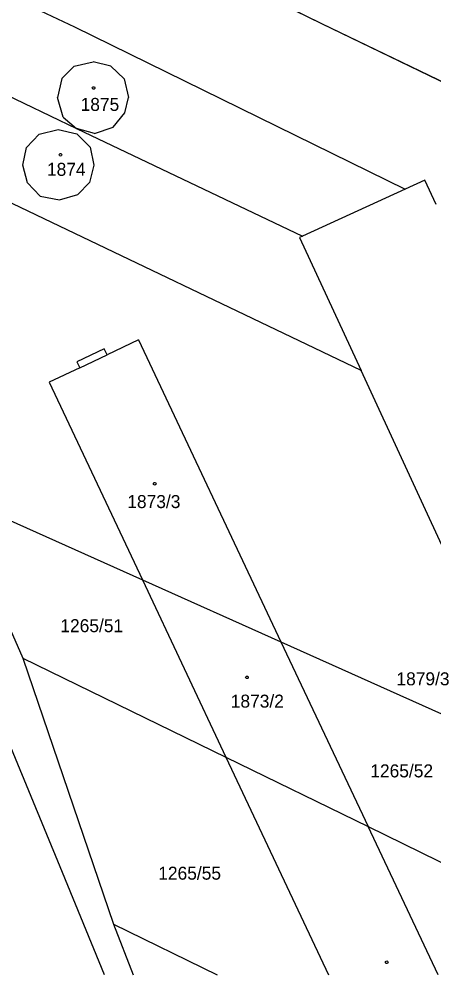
# Model space of a CAD drawing. Extents: x -777309 to -774195, y -1144706 to -1143600.
# Drawn here: x -777221.7 to -777167.4, y -1144100 to -1143975 of the extents above; entities that cross this region are included whole.
import ezdxf

# ---------------------------------------------------------------- set-up
doc = ezdxf.new("R2010")
doc.units = 0
for name, color, linetype in [('1', 7, 'Continuous'), ('11', 7, 'Continuous'), ('12', 7, 'Continuous'), ('2', 7, 'Continuous'), ('4', 7, 'Continuous'), ('5', 7, 'Continuous'), ('7', 7, 'Continuous')]:
    doc.layers.add(name, color=color, linetype=linetype)

msp = doc.modelspace()

# ---------------------------------------------------------------- linework, layer by layer
at = {"layer": '1'}
for p, q in [((-777233.61, -1143950.34), (-777182.11, -1143975.59)), ((-777263.88, -1143952.69), (-777214.44, -1143976.01)), ((-777258.48, -1143968.19), (-777214.18, -1143989.29)), ((-777214.44, -1143976.01), (-777171.18, -1143997.24)), ((-777182.11, -1143975.59), (-777151.49, -1143990.35)), ((-777216.09, -1143982.78), (-777214.5, -1143981.16)), ((-777214.5, -1143981.16), (-777212.01, -1143980.59)), ((-777209.69, -1143981.14), (-777212.01, -1143980.59)), ((-777207.97, -1143982.81), (-777209.69, -1143981.14)), ((-777216.09, -1143982.78), (-777216.66, -1143985.24)), ((-777207.97, -1143982.81), (-777207.36, -1143985.24)), ((-777176.95, -1144020.96), (-777252.93, -1143984.66)), ((-777215.92, -1143987.82), (-777216.66, -1143985.24)), ((-777207.86, -1143987.26), (-777207.36, -1143985.24)), ((-777215.92, -1143987.82), (-777214.18, -1143989.29)), ((-777209.4, -1143989.12), (-777207.86, -1143987.26)), ((-777211.83, -1143989.97), (-777209.4, -1143989.12)), ((-777220.72, -1143991.8), (-777219.09, -1143990.07)), ((-777219.09, -1143990.07), (-777216.57, -1143989.44)), ((-777216.57, -1143989.44), (-777214.14, -1143989.99)), ((-777214.18, -1143989.29), (-777184.6, -1144003.38)), ((-777211.83, -1143989.97), (-777214.18, -1143989.29)), ((-777212.38, -1143991.73), (-777214.14, -1143989.99)), ((-777212.38, -1143991.73), (-777211.92, -1143994.09)), ((-777221.22, -1143994.09), (-777220.72, -1143991.8)), ((-777220.62, -1143996.4), (-777221.22, -1143994.09)), ((-777211.92, -1143994.09), (-777212.48, -1143996.38)), ((-777218.96, -1143998.16), (-777220.62, -1143996.4)), ((-777212.48, -1143996.38), (-777214.02, -1143997.96)), ((-777168.61, -1143996.07), (-777171.18, -1143997.24)), ((-777167.13, -1143999.23), (-777168.61, -1143996.07)), ((-777216.39, -1143998.63), (-777214.02, -1143997.96)), ((-777171.18, -1143997.24), (-777184.6, -1144003.38)), ((-777218.96, -1143998.16), (-777216.39, -1143998.63)), ((-777184.6, -1144003.38), (-777184.99, -1144003.56)), ((-777184.99, -1144003.56), (-777176.95, -1144020.96)), ((-777206.08, -1144016.93), (-777210.19, -1144018.89)), ((-777206.08, -1144016.93), (-777187.43, -1144056.45)), ((-777210.56, -1144018.11), (-777214.13, -1144019.82)), ((-777210.19, -1144018.89), (-777210.56, -1144018.11)), ((-777214.13, -1144019.82), (-777213.76, -1144020.59)), ((-777213.76, -1144020.59), (-777217.75, -1144022.5)), ((-777163.68, -1144049.68), (-777176.95, -1144020.96)), ((-777217.75, -1144022.5), (-777205.57, -1144048.32)), ((-777230.69, -1144037.07), (-777205.57, -1144048.32)), ((-777230.69, -1144037.07), (-777221.2, -1144058.56)), ((-777205.57, -1144048.32), (-777187.43, -1144056.45)), ((-777205.57, -1144048.32), (-777194.63, -1144071.53)), ((-777216.04, -1144086.59), (-777229.85, -1144053.13)), ((-777187.43, -1144056.45), (-777165.16, -1144066.43)), ((-777187.43, -1144056.45), (-777176.03, -1144080.61)), ((-777221.2, -1144058.56), (-777209.36, -1144093.35)), ((-777221.2, -1144058.56), (-777194.63, -1144071.53)), ((-777194.63, -1144071.53), (-777176.03, -1144080.61)), ((-777194.63, -1144071.53), (-777181.21, -1144100)), ((-777176.03, -1144080.61), (-777156.67, -1144090.07)), ((-777166.88, -1144100), (-777176.03, -1144080.61)), ((-777210.51, -1144100), (-777216.04, -1144086.59)), ((-777209.36, -1144093.35), (-777206.79, -1144100)), ((-777209.36, -1144093.35), (-777195.76, -1144100))]:
    msp.add_line(p, q, dxfattribs=at)
at = {"layer": '11'}
msp.add_lwpolyline([(-777233.61, -1143950.34), (-777182.11, -1143975.59), (-777151.49, -1143990.35), (-777149.1, -1143989.23), (-777148.68, -1143990.13), (-777144.83, -1143988.32), (-777141.63, -1143995.11), (-777128.13, -1144001.62), (-777129.93, -1143997.79), (-777127.9, -1143996.84), (-777129.57, -1143993.28), (-777118.21, -1143987.96), (-777116.54, -1143991.53), (-777114.5, -1143990.57), (-777103.79, -1144013.4), (-777099.68, -1144015.4), (-777097.63, -1144016.39), (-777109.29, -1143991.28), (-777109.82, -1143985.95), (-777106.25, -1143978.69)], dxfattribs=at)
at = {"layer": '12'}
for p, q in [((-777216.09, -1143982.78), (-777214.5, -1143981.16)), ((-777214.5, -1143981.16), (-777212.01, -1143980.59)), ((-777209.69, -1143981.14), (-777212.01, -1143980.59)), ((-777207.97, -1143982.81), (-777209.69, -1143981.14)), ((-777216.09, -1143982.78), (-777216.66, -1143985.24)), ((-777207.97, -1143982.81), (-777207.36, -1143985.24)), ((-777215.92, -1143987.82), (-777216.66, -1143985.24)), ((-777207.86, -1143987.26), (-777207.36, -1143985.24)), ((-777215.92, -1143987.82), (-777214.18, -1143989.29)), ((-777209.4, -1143989.12), (-777207.86, -1143987.26)), ((-777211.83, -1143989.97), (-777209.4, -1143989.12)), ((-777220.72, -1143991.8), (-777219.09, -1143990.07)), ((-777219.09, -1143990.07), (-777216.57, -1143989.44)), ((-777216.57, -1143989.44), (-777214.14, -1143989.99)), ((-777211.83, -1143989.97), (-777214.18, -1143989.29)), ((-777212.38, -1143991.73), (-777214.14, -1143989.99)), ((-777212.38, -1143991.73), (-777211.92, -1143994.09)), ((-777221.22, -1143994.09), (-777220.72, -1143991.8)), ((-777220.62, -1143996.4), (-777221.22, -1143994.09)), ((-777211.92, -1143994.09), (-777212.48, -1143996.38)), ((-777218.96, -1143998.16), (-777220.62, -1143996.4)), ((-777212.48, -1143996.38), (-777214.02, -1143997.96)), ((-777168.61, -1143996.07), (-777171.18, -1143997.24)), ((-777167.13, -1143999.23), (-777168.61, -1143996.07)), ((-777216.39, -1143998.63), (-777214.02, -1143997.96)), ((-777171.18, -1143997.24), (-777184.6, -1144003.38)), ((-777218.96, -1143998.16), (-777216.39, -1143998.63)), ((-777184.6, -1144003.38), (-777184.99, -1144003.56)), ((-777184.99, -1144003.56), (-777176.95, -1144020.96)), ((-777206.08, -1144016.93), (-777210.19, -1144018.89)), ((-777206.08, -1144016.93), (-777187.43, -1144056.45)), ((-777213.76, -1144020.59), (-777210.19, -1144018.89)), ((-777213.76, -1144020.59), (-777217.75, -1144022.5)), ((-777163.68, -1144049.68), (-777176.95, -1144020.96)), ((-777217.75, -1144022.5), (-777205.57, -1144048.32)), ((-777205.57, -1144048.32), (-777194.63, -1144071.53)), ((-777187.43, -1144056.45), (-777176.03, -1144080.61)), ((-777194.63, -1144071.53), (-777181.21, -1144100)), ((-777166.88, -1144100), (-777176.03, -1144080.61))]:
    msp.add_line(p, q, dxfattribs=at)
at = {"layer": '4'}
msp.add_line((-777213.76, -1144020.59), (-777210.19, -1144018.89), dxfattribs=at)
at = {"layer": '5'}
for points in [[(-777211.95, -1143983.84), (-777211.85, -1143983.86), (-777211.8, -1143983.95), (-777211.78, -1143984.01), (-777211.8, -1143984.1), (-777211.88, -1143984.17), (-777211.95, -1143984.18), (-777212.04, -1143984.15), (-777212.1, -1143984.09), (-777212.12, -1143984.01), (-777212.1, -1143983.92), (-777212.02, -1143983.85)], [(-777216.28, -1143992.57), (-777216.18, -1143992.59), (-777216.13, -1143992.68), (-777216.11, -1143992.74), (-777216.13, -1143992.83), (-777216.21, -1143992.9), (-777216.28, -1143992.91), (-777216.37, -1143992.88), (-777216.43, -1143992.82), (-777216.45, -1143992.74), (-777216.43, -1143992.65), (-777216.35, -1143992.58)], [(-777203.95, -1144035.6), (-777203.85, -1144035.62), (-777203.8, -1144035.71), (-777203.78, -1144035.77), (-777203.8, -1144035.86), (-777203.88, -1144035.93), (-777203.95, -1144035.94), (-777204.04, -1144035.91), (-777204.1, -1144035.85), (-777204.12, -1144035.77), (-777204.1, -1144035.68), (-777204.02, -1144035.61)], [(-777191.89, -1144060.92), (-777191.79, -1144060.94), (-777191.74, -1144061.03), (-777191.72, -1144061.09), (-777191.74, -1144061.18), (-777191.82, -1144061.25), (-777191.89, -1144061.26), (-777191.98, -1144061.23), (-777192.04, -1144061.17), (-777192.06, -1144061.09), (-777192.04, -1144061), (-777191.96, -1144060.93)], [(-777173.58, -1144098.18), (-777173.48, -1144098.2), (-777173.43, -1144098.29), (-777173.41, -1144098.35), (-777173.43, -1144098.44), (-777173.51, -1144098.51), (-777173.58, -1144098.52), (-777173.67, -1144098.49), (-777173.73, -1144098.43), (-777173.75, -1144098.35), (-777173.73, -1144098.26), (-777173.65, -1144098.19)]]:
    msp.add_lwpolyline(points, close=True, dxfattribs=at)

# ---------------------------------------------------------------- texts
at = {"layer": '2'}
for s, p in [('1875', (-777213.65, -1143987.01)), ('1874', (-777218.05, -1143995.5)), ('1873/3', (-777207.54, -1144038.95)), ('1265/51', (-777216.3, -1144055.18)), ('1873/2', (-777194, -1144065.05)), ('1265/52', (-777175.74, -1144074.17)), ('1265/55', (-777203.49, -1144087.55))]:
    msp.add_text(s, height=1.7, dxfattribs=at).set_placement(p)
at = {"layer": '7'}
msp.add_text('1879/3', height=1.7, dxfattribs=at).set_placement((-777172.32, -1144062.13))

doc.saveas('drawing.dxf')
